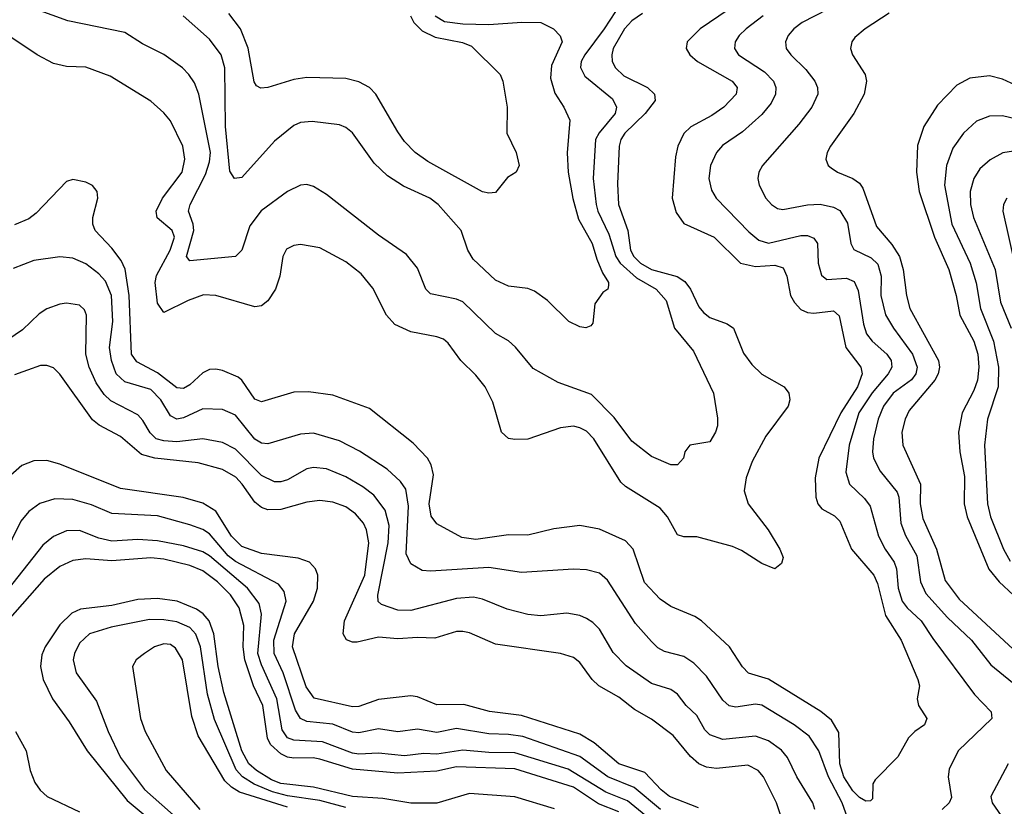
# Model space of a CAD drawing. Header units: inches. Extents: x 1308407 to 1441228, y 959628 to 1036311.
# Tile 265 of 656: x 1351346 to 1354376, y 1003520 to 1005939. Entities that reach past the tile are written whole.
import ezdxf

# ---------------------------------------------------------------- set-up
doc = ezdxf.new("R2010")
doc.units = ezdxf.units.IN
doc.header["$MEASUREMENT"] = 0
doc.layers.add('B3050', color=7, linetype='Continuous')

msp = doc.modelspace()

# ---------------------------------------------------------------- linework, layer by layer
at = {"layer": 'B3050', "color": 5}
for points, elevation in [([(1353644.1, 1006050), (1353439.5, 1005910), (1353400.2, 1005870), (1353396.6, 1005850), (1353407.7, 1005830), (1353431.7, 1005810), (1353538.3, 1005750), (1353553.6, 1005730), (1353550.9, 1005710), (1353512.3, 1005670), (1353476, 1005644), (1353411.4, 1005608.6), (1353390, 1005588.9), (1353371.7, 1005550), (1353363.6, 1005516.4), (1353354.3, 1005390), (1353365.8, 1005345.8), (1353390, 1005311.8), (1353483, 1005270), (1353564.3, 1005190), (1353610, 1005179.4), (1353670, 1005183.7), (1353695, 1005175), (1353706.1, 1005150), (1353718.1, 1005090), (1353730, 1005068.4), (1353750, 1005047.5), (1353770, 1005037.7), (1353790, 1005035.7), (1353850, 1005043.1), (1353867.6, 1005027.6), (1353888.1, 1004930), (1353934.3, 1004870), (1353938.8, 1004850), (1353924.4, 1004810), (1353872.3, 1004730), (1353805, 1004590), (1353793.7, 1004530), (1353796.2, 1004470), (1353802.1, 1004450), (1353814.3, 1004434.3), (1353852.9, 1004412.9), (1353870, 1004396.5), (1353905.1, 1004310), (1353974.4, 1004230), (1353985.1, 1004205.1), (1354010, 1004106.8), (1354057.9, 1004030), (1354109.4, 1003910), (1354114.7, 1003890), (1354107.7, 1003850), (1354111.3, 1003830), (1354137.3, 1003790), (1354130.2, 1003770), (1354100.7, 1003750), (1354081.4, 1003730), (1354048.4, 1003671.6), (1353978.5, 1003601.5), (1353971, 1003589), (1353970, 1003542.7), (1353963.7, 1003536.3), (1353950, 1003535.3), (1353930, 1003546.4), (1353910, 1003566.7), (1353882.4, 1003610), (1353870, 1003650), (1353867, 1003747), (1353844.4, 1003784.4), (1353810.8, 1003810.8), (1353650, 1003910.7), (1353588.8, 1003928.8), (1353570, 1003948.9), (1353530, 1004010.5), (1353444, 1004090), (1353423.6, 1004103.6), (1353350, 1004133.6), (1353317, 1004157), (1353268.2, 1004208.2), (1353234.3, 1004310), (1353210, 1004335.8), (1353130, 1004371.6), (1353070, 1004383), (1352990, 1004372.8), (1352910, 1004353.4), (1352850, 1004354.6), (1352750, 1004340.2), (1352706.6, 1004346.6), (1352630, 1004388), (1352611.9, 1004411.9), (1352606.7, 1004450), (1352619.2, 1004539.2), (1352612.7, 1004570), (1352601, 1004590), (1352556.5, 1004636.5), (1352422.6, 1004742.6), (1352310, 1004783.7), (1352234.6, 1004794.6), (1352190, 1004793.4), (1352090, 1004763), (1352070, 1004771.8), (1352030.2, 1004830.2), (1352018.8, 1004838.8), (1351970, 1004860.2), (1351950, 1004864.2), (1351930, 1004862.5), (1351910, 1004852.3), (1351870, 1004815.5), (1351850, 1004804.6), (1351830, 1004806.5), (1351770, 1004852.4), (1351706.4, 1004886.4), (1351690, 1004909.8), (1351682.9, 1005090), (1351671.3, 1005171.3), (1351658.2, 1005198.2), (1351630, 1005235.6), (1351578.9, 1005290), (1351571.6, 1005310), (1351571.6, 1005330), (1351586.5, 1005390), (1351584.5, 1005410), (1351570, 1005428.4), (1351550, 1005438.4), (1351510, 1005447.3), (1351490, 1005440.5), (1351396.7, 1005343.3), (1351374.2, 1005325.8), (1351330, 1005307.3)], 2920), ([(1353196.4, 1005990), (1353144.7, 1005910), (1353084.9, 1005830), (1353074.2, 1005810), (1353072, 1005792), (1353085.1, 1005765.1), (1353170, 1005695.1), (1353182.6, 1005670), (1353178.2, 1005650), (1353128.9, 1005591.1), (1353117.5, 1005570), (1353110.8, 1005450), (1353119.7, 1005370), (1353124.9, 1005350), (1353159.3, 1005279.3), (1353181, 1005210), (1353193.4, 1005190), (1353244.4, 1005144.4), (1353304.8, 1005110), (1353334.9, 1005074.9), (1353361.2, 1004990), (1353419.6, 1004919.6), (1353480.8, 1004790), (1353493.7, 1004713.6), (1353493, 1004690), (1353487.4, 1004670), (1353470, 1004640.7), (1353408, 1004630), (1353392.4, 1004610), (1353388.4, 1004590), (1353370, 1004569.5), (1353350, 1004569.7), (1353290, 1004595.6), (1353230, 1004642.4), (1353175.4, 1004715.4), (1353105.6, 1004785.6), (1353002.7, 1004822.7), (1352926.4, 1004866.4), (1352871.6, 1004931.6), (1352850, 1004950.6), (1352810, 1004974), (1352710, 1005070.5), (1352690, 1005079.6), (1352610, 1005095.3), (1352596.1, 1005110), (1352570, 1005174.3), (1352536, 1005216), (1352450, 1005276.2), (1352290, 1005400.8), (1352250, 1005425.6), (1352230, 1005431.9), (1352210, 1005429.8), (1352170, 1005410.7), (1352089.1, 1005350.9), (1352055, 1005305), (1352030.1, 1005229.9), (1352010.1, 1005209.9), (1351870, 1005196.8), (1351859.5, 1005210), (1351882.2, 1005290), (1351879.9, 1005310), (1351865.9, 1005350), (1351870.9, 1005370), (1351917.8, 1005462.2), (1351930, 1005501.5), (1351933.1, 1005530), (1351897.9, 1005710), (1351884.4, 1005744.4), (1351867.2, 1005770), (1351847, 1005790), (1351790, 1005831.4), (1351724.5, 1005864.5), (1351670, 1005899), (1351494.9, 1005934.9), (1351350, 1005987.6)], 2860), ([(1353910, 1006010.5), (1353754.2, 1005930), (1353727.7, 1005910), (1353710.2, 1005890), (1353702.7, 1005870), (1353705, 1005850), (1353718.9, 1005830), (1353765.5, 1005785.5), (1353792.6, 1005750), (1353801.4, 1005730), (1353801.7, 1005710), (1353783.2, 1005670), (1353743.2, 1005616.8), (1353631.8, 1005490), (1353620.6, 1005470), (1353617.7, 1005450), (1353621.8, 1005430), (1353642.2, 1005390), (1353659.2, 1005370), (1353677.9, 1005357.9), (1353694.6, 1005354.6), (1353770, 1005369.6), (1353808.9, 1005371.1), (1353850, 1005362.4), (1353870, 1005351.3), (1353893.3, 1005313.3), (1353903.6, 1005250), (1353912.3, 1005232.3), (1353966.5, 1005206.5), (1353986.5, 1005186.5), (1353996.3, 1005150), (1353995.7, 1005090), (1354010.6, 1005030.6), (1354034.3, 1004990), (1354093.6, 1004910), (1354107.2, 1004870), (1354103.3, 1004850), (1354090, 1004831.5), (1354033.5, 1004790), (1354003.5, 1004750), (1353987.6, 1004710), (1353973.3, 1004650), (1353969.7, 1004610), (1353973.3, 1004590), (1353993.6, 1004550), (1354046.1, 1004486.1), (1354051.2, 1004470), (1354057.5, 1004390), (1354071.9, 1004351.9), (1354106.1, 1004290), (1354117.7, 1004210), (1354134.1, 1004174.1), (1354200.7, 1004100.7), (1354274.6, 1004030), (1354334.3, 1003954.3), (1354400.7, 1003900.7)], 2960), ([(1353262.1, 1005957.9), (1353230, 1005934.8), (1353207.4, 1005910), (1353172.8, 1005850), (1353168, 1005830), (1353169.6, 1005810), (1353179.3, 1005790), (1353205.4, 1005765.4), (1353277.6, 1005730), (1353299.5, 1005710), (1353301.8, 1005690), (1353271.2, 1005650), (1353207.7, 1005590), (1353195.8, 1005570), (1353190.9, 1005550), (1353186, 1005434), (1353188.7, 1005370), (1353217.3, 1005290), (1353225.5, 1005230), (1353236.1, 1005210), (1353256.9, 1005190), (1353289.9, 1005169.9), (1353369.2, 1005149.2), (1353393.1, 1005133.1), (1353410.3, 1005110.3), (1353435.9, 1005055.9), (1353450, 1005038), (1353470, 1005023.1), (1353523.1, 1005003.1), (1353542, 1004990), (1353573.3, 1004913.3), (1353598.4, 1004878.4), (1353630, 1004848.6), (1353698.3, 1004810), (1353713, 1004790), (1353715.4, 1004770), (1353710.9, 1004750), (1353642.1, 1004657.9), (1353600.3, 1004579.7), (1353581.5, 1004530), (1353575.7, 1004490), (1353587.5, 1004450), (1353648.8, 1004370), (1353685.5, 1004310), (1353695.8, 1004284.2), (1353690, 1004266), (1353670, 1004249.7), (1353630, 1004266.5), (1353566.7, 1004306.7), (1353539, 1004319), (1353430, 1004348.2), (1353390, 1004347.9), (1353370, 1004354.4), (1353339.2, 1004410), (1353316.7, 1004436.7), (1353210, 1004503.3), (1353196.1, 1004516.1), (1353112.4, 1004650), (1353090, 1004673.1), (1353070, 1004683.9), (1353050, 1004688.7), (1353010, 1004683.8), (1352910, 1004649), (1352870, 1004647.2), (1352850, 1004650.9), (1352829, 1004670), (1352801.9, 1004761.9), (1352778.2, 1004810), (1352750, 1004845.6), (1352704.1, 1004890), (1352664.3, 1004944.3), (1352650, 1004955.8), (1352630, 1004963.4), (1352550, 1004979.1), (1352500.8, 1005000.8), (1352474.7, 1005030), (1352432.8, 1005112.8), (1352396.7, 1005156.7), (1352350, 1005193.8), (1352270, 1005236.8), (1352210, 1005247.1), (1352190, 1005244.5), (1352166.8, 1005233.2), (1352156.5, 1005210), (1352146.9, 1005150), (1352133.6, 1005110), (1352110, 1005073.5), (1352090, 1005058.3), (1352070, 1005055.6), (1351950, 1005090.5), (1351912.3, 1005092.3), (1351864.6, 1005075.4), (1351790, 1005037.8), (1351770, 1005066.9), (1351763.1, 1005130), (1351767.8, 1005152.2), (1351809.7, 1005230), (1351823.1, 1005270), (1351815.5, 1005290), (1351769.6, 1005329.6), (1351766.1, 1005350), (1351786, 1005390), (1351846, 1005470), (1351854.9, 1005510), (1351848.4, 1005550), (1351810, 1005627.1), (1351790, 1005652), (1351750, 1005687.6), (1351625, 1005765), (1351550, 1005792.2), (1351490, 1005795), (1351450, 1005803.8), (1351400.3, 1005830), (1351310, 1005891.2)], 2880), ([(1352548.9, 1005950), (1352558.8, 1005930), (1352584.8, 1005904.7), (1352624.9, 1005884.9), (1352708.3, 1005868.3), (1352736.8, 1005856.8), (1352824.4, 1005770), (1352832.4, 1005750), (1352846.3, 1005670), (1352844.9, 1005590), (1352874, 1005530), (1352883, 1005490), (1352873.4, 1005470), (1352847.2, 1005452.8), (1352810, 1005407.3), (1352790, 1005404.7), (1352770.4, 1005409.6), (1352602.6, 1005502.6), (1352563.2, 1005530), (1352530, 1005564.2), (1352510, 1005593.4), (1352442.5, 1005710), (1352422.2, 1005730), (1352390, 1005747.8), (1352350, 1005757.8), (1352230, 1005760.9), (1352190, 1005755), (1352110, 1005729.8), (1352087.9, 1005727.9), (1352075.5, 1005735.5), (1352067.7, 1005747.7), (1352049.2, 1005850.8), (1352025.3, 1005910), (1351990, 1005957.7)], 2820), ([(1354021.9, 1005958.1), (1353947.7, 1005910), (1353916.1, 1005883.9), (1353906.7, 1005870), (1353902.8, 1005850), (1353908.2, 1005830), (1353947.8, 1005770), (1353951.5, 1005750), (1353945, 1005710), (1353913.1, 1005650), (1353841.4, 1005550), (1353830.2, 1005530), (1353826.2, 1005510), (1353834, 1005490), (1353842.7, 1005482.7), (1353862, 1005470), (1353910, 1005450.1), (1353930, 1005435.5), (1353940.3, 1005420.3), (1353982.9, 1005302.9), (1354030, 1005247.5), (1354052.7, 1005210), (1354064.6, 1005170), (1354074.6, 1005090), (1354084.6, 1005050), (1354173.5, 1004890), (1354176.1, 1004870), (1354172.4, 1004850), (1354162.3, 1004830), (1354083.2, 1004736.8), (1354070.5, 1004710), (1354060.1, 1004670), (1354063.1, 1004630), (1354117.9, 1004510), (1354116.9, 1004450), (1354124.5, 1004404.5), (1354167, 1004310), (1354193.6, 1004213.6), (1354236.5, 1004156.5), (1354402.5, 1004002.5)], 2980), ([(1352624.5, 1005950), (1352653.4, 1005933.4), (1352710, 1005925.4), (1352790, 1005923.4), (1352891.3, 1005931.3), (1352950.1, 1005930.1), (1352988.8, 1005910), (1353009.4, 1005889.4), (1353015.4, 1005870), (1352982.7, 1005797.3), (1352979.1, 1005759.1), (1352992.7, 1005712.7), (1353020.6, 1005670), (1353039.4, 1005630), (1353030.5, 1005529.5), (1353034.2, 1005470), (1353048.3, 1005388.3), (1353065.2, 1005325.2), (1353107.7, 1005250), (1353122, 1005202), (1353139.7, 1005159.7), (1353158.4, 1005130), (1353158.4, 1005121.6), (1353156, 1005110), (1353140.3, 1005099.7), (1353115.6, 1005064.4), (1353110, 1005005.2), (1353103.4, 1004996.6), (1353088.7, 1004991.3), (1353070, 1004994.2), (1353036.4, 1005010), (1352970, 1005075), (1352930, 1005104.2), (1352910, 1005111.7), (1352850, 1005119), (1352810, 1005137.7), (1352741.8, 1005201.8), (1352725.4, 1005230), (1352704.5, 1005290), (1352633.8, 1005370), (1352608.4, 1005390), (1352526.8, 1005426.8), (1352478.1, 1005458.1), (1352437, 1005497), (1352370.5, 1005590.5), (1352350, 1005607.1), (1352330, 1005615.6), (1352245.8, 1005625.8), (1352210, 1005622.2), (1352190, 1005612.9), (1352130, 1005565.3), (1352030, 1005453.1), (1352007.3, 1005450), (1351992.8, 1005472.8), (1351980.1, 1005610), (1351978.1, 1005790), (1351966, 1005830), (1351930, 1005878.6), (1351849.8, 1005950)], 2840), ([(1353633.6, 1005950), (1353581.6, 1005910), (1353559.8, 1005890), (1353547.2, 1005870), (1353545.1, 1005850), (1353557.4, 1005830), (1353637.7, 1005777.7), (1353665.3, 1005750), (1353672.6, 1005730), (1353671.4, 1005710), (1353658.1, 1005681.9), (1353630, 1005646.5), (1353570, 1005593.6), (1353508.5, 1005551.5), (1353490.2, 1005530), (1353471.5, 1005490), (1353466.8, 1005450), (1353474.6, 1005414.6), (1353489.3, 1005390), (1353590, 1005286.1), (1353620.5, 1005260.5), (1353650, 1005251), (1353750, 1005274.7), (1353770, 1005274.4), (1353790, 1005267.2), (1353801.1, 1005250), (1353803.4, 1005190), (1353813.4, 1005153.4), (1353830, 1005140.1), (1353890, 1005143.8), (1353913.6, 1005133.6), (1353926.1, 1005106.1), (1353942.6, 1005002.6), (1353952, 1004972), (1353969, 1004950), (1354014, 1004910), (1354027.8, 1004890), (1354030.1, 1004870), (1354018.4, 1004850), (1353968.9, 1004791.1), (1353928.2, 1004730), (1353898.1, 1004630), (1353887.6, 1004547.6), (1353899.2, 1004510), (1353945.8, 1004465.8), (1353962.5, 1004442.5), (1353988.3, 1004350), (1354008.7, 1004310), (1354036.5, 1004270), (1354044.2, 1004250), (1354048.7, 1004190), (1354061.7, 1004150), (1354076.6, 1004130), (1354120.3, 1004090), (1354155.7, 1004035.7), (1354283.9, 1003863.9), (1354335.2, 1003810), (1354337.6, 1003790), (1354234, 1003690), (1354206.4, 1003633.6), (1354203.3, 1003610), (1354212.9, 1003547.1), (1354206.3, 1003530), (1354184.2, 1003510)], 2940), ([(1354410, 1005737.4), (1354370, 1005755.6), (1354330, 1005765.5), (1354270, 1005758.7), (1354230, 1005737.7), (1354170, 1005676.2), (1354127.7, 1005610), (1354108.3, 1005551.7), (1354105.3, 1005470), (1354114.1, 1005410), (1354161.3, 1005270), (1354205.3, 1005170), (1354227.5, 1005090), (1354238.5, 1005030), (1354281.7, 1004950), (1354294.1, 1004910), (1354297.5, 1004870), (1354293, 1004830), (1354281.5, 1004798.5), (1354245.8, 1004730), (1354235.2, 1004670), (1354238.8, 1004610), (1354253.4, 1004533.4), (1354252.2, 1004450), (1354261.1, 1004410), (1354328.4, 1004248.4), (1354359.7, 1004210), (1354447.7, 1004127.7)], 3020), ([(1354490, 1005614.1), (1354370, 1005642.9), (1354330, 1005642.2), (1354290, 1005626.9), (1354250, 1005589.8), (1354216.9, 1005543.1), (1354198.3, 1005490), (1354191.9, 1005430), (1354214.1, 1005310), (1354271.1, 1005190), (1354288.9, 1005128.9), (1354302.9, 1005050), (1354342.9, 1004950), (1354357.9, 1004870), (1354356.4, 1004810), (1354323.7, 1004710), (1354314.4, 1004630), (1354323.9, 1004450), (1354333.2, 1004410), (1354373.4, 1004310), (1354393.3, 1004273.3)], 3040), ([(1354450, 1005541), (1354371, 1005529), (1354332.2, 1005507.8), (1354300.5, 1005479.5), (1354281.5, 1005450), (1354270.6, 1005410), (1354271.8, 1005370), (1354280.7, 1005330), (1354347.1, 1005170), (1354363.8, 1005070), (1354396.3, 1004990)], 3060), ([(1354383.2, 1005390), (1354373.5, 1005370), (1354370.7, 1005350), (1354433.8, 1005070)], 3080), ([(1353898.2, 1003470), (1353876.7, 1003530), (1353835, 1003610), (1353805, 1003690), (1353775, 1003735), (1353729.1, 1003770), (1353630, 1003830.4), (1353610, 1003833.2), (1353550, 1003824.1), (1353528.8, 1003828.8), (1353510, 1003846.5), (1353459.5, 1003919.5), (1353420.2, 1003960.2), (1353390, 1003979.9), (1353330, 1003995.6), (1353310, 1004007.2), (1353290, 1004026.6), (1353241.3, 1004081.3), (1353155.2, 1004215.2), (1353130, 1004236.2), (1353090, 1004247.2), (1353050, 1004249.3), (1352890, 1004239), (1352790, 1004254.4), (1352610, 1004242.9), (1352585, 1004245), (1352550, 1004265.3), (1352535.7, 1004295.7), (1352542.7, 1004442.7), (1352534.7, 1004494.7), (1352518.4, 1004518.4), (1352476.7, 1004556.7), (1352392.1, 1004612.1), (1352330, 1004643.4), (1352250, 1004666.6), (1352210, 1004663.8), (1352110, 1004633.9), (1352090, 1004635.9), (1352070, 1004648.8), (1352010, 1004722.8), (1351970, 1004739.9), (1351910, 1004742.2), (1351850, 1004714.7), (1351830, 1004710.4), (1351810, 1004720.5), (1351781.1, 1004770), (1351750, 1004801.8), (1351670, 1004824.5), (1351643, 1004850), (1351628.9, 1004890), (1351622.6, 1004930), (1351633, 1005010), (1351629.2, 1005090), (1351610, 1005134.9), (1351590, 1005157.5), (1351550, 1005187.5), (1351510, 1005204.7), (1351470, 1005209.2), (1351390, 1005198.1), (1351326.2, 1005173.8)], 2940), ([(1353792.7, 1003510), (1353786.5, 1003530), (1353736.9, 1003610), (1353708.2, 1003670), (1353690, 1003692.3), (1353650, 1003720.9), (1353610, 1003735.3), (1353510, 1003725.5), (1353470, 1003739), (1353454.4, 1003754.4), (1353430, 1003798.7), (1353396.5, 1003830), (1353370, 1003864.5), (1353350, 1003878.4), (1353290, 1003896.9), (1353211.8, 1003951.8), (1353172.1, 1003992.1), (1353130, 1004064.1), (1353110, 1004084.6), (1353090, 1004097), (1353070, 1004106), (1353030, 1004113.4), (1352950, 1004105.8), (1352910, 1004109.3), (1352846.3, 1004126.3), (1352770, 1004156.7), (1352742.6, 1004162.6), (1352690, 1004159), (1352550, 1004121.9), (1352510, 1004123.2), (1352459.9, 1004139.9), (1352449.4, 1004149.4), (1352448.4, 1004168.4), (1352479.8, 1004330), (1352483, 1004383), (1352470.5, 1004430.5), (1352435.9, 1004475.9), (1352402.1, 1004502.1), (1352350, 1004532.8), (1352290, 1004557.5), (1352250, 1004561.6), (1352230, 1004557.8), (1352170, 1004523.1), (1352150, 1004517.3), (1352130, 1004517.6), (1352090, 1004536.6), (1352010, 1004618.1), (1351970, 1004638.2), (1351910, 1004649.9), (1351830, 1004640.1), (1351790, 1004643.1), (1351766.5, 1004650), (1351747.6, 1004667.6), (1351725.7, 1004705.7), (1351710, 1004723.2), (1351626.8, 1004766.8), (1351605.9, 1004785.9), (1351581.6, 1004821.6), (1351560.3, 1004870), (1351549.9, 1004910), (1351552.5, 1005030), (1351545.9, 1005045.9), (1351530, 1005060.8), (1351490, 1005066.6), (1351470, 1005064.2), (1351430, 1005049.8), (1351406.3, 1005033.7), (1351355.5, 1004984.5), (1351283.7, 1004936.3)], 2960), ([(1353708.5, 1003430), (1353674.9, 1003530), (1353635.2, 1003610), (1353618.6, 1003630), (1353586.4, 1003646.4), (1353490, 1003635.7), (1353459.8, 1003639.8), (1353435.7, 1003650), (1353410, 1003672.4), (1353357.1, 1003737.1), (1353290, 1003788), (1353237.7, 1003817.7), (1353190, 1003855.3), (1353128.5, 1003890), (1353107.7, 1003910), (1353070, 1003962.2), (1353050, 1003977.6), (1353010, 1003989.4), (1352810, 1004018.2), (1352730, 1004052.9), (1352710, 1004057.3), (1352690, 1004056.7), (1352623.7, 1004036.3), (1352570, 1004039.2), (1352510, 1004035.1), (1352450, 1004039.7), (1352384.7, 1004024.7), (1352370, 1004024.7), (1352351.7, 1004031.7), (1352342.1, 1004050), (1352345.8, 1004090), (1352407.8, 1004230), (1352420.3, 1004330), (1352413.7, 1004370), (1352403.7, 1004390), (1352379.1, 1004419.1), (1352350, 1004440.4), (1352310, 1004454.8), (1352270, 1004460.1), (1352230, 1004454.8), (1352150, 1004432.6), (1352110, 1004431.2), (1352090, 1004438.5), (1352070, 1004454.8), (1352031.4, 1004510), (1352011.3, 1004531.3), (1351970, 1004555.6), (1351895.7, 1004575.7), (1351762.4, 1004590), (1351721, 1004601), (1351656.8, 1004656.8), (1351591.4, 1004691.4), (1351570, 1004707.8), (1351470, 1004848), (1351450, 1004867.9), (1351430, 1004875.5), (1351410, 1004874.8), (1351330, 1004846.8)], 2980), ([(1353435.1, 1003515.1), (1353346, 1003550), (1353320.1, 1003570), (1353270, 1003623.6), (1353190, 1003649.9), (1353114.3, 1003714.3), (1353070, 1003741.4), (1352890, 1003798.7), (1352791.5, 1003811.5), (1352713.1, 1003833.1), (1352630, 1003831.4), (1352570, 1003856.2), (1352550, 1003859), (1352450, 1003847.6), (1352390, 1003826.8), (1352370, 1003825.8), (1352252, 1003852), (1352227.4, 1003887.4), (1352185.8, 1004010), (1352192.2, 1004050), (1352249.9, 1004150), (1352263.1, 1004190), (1352263.6, 1004230), (1352256.5, 1004250), (1352237.8, 1004270), (1352202.8, 1004282.8), (1352090, 1004297.4), (1352030, 1004318.9), (1351997.9, 1004350), (1351950, 1004427.1), (1351910, 1004452), (1351849.1, 1004469.1), (1351656.8, 1004496.8), (1351470, 1004571.9), (1351430, 1004583), (1351390, 1004582.3), (1351352.6, 1004567.4), (1351310.2, 1004530)], 3020), ([(1353317.6, 1003510), (1353237.2, 1003577.2), (1353155.5, 1003610), (1353070, 1003672.5), (1352894, 1003734), (1352850, 1003740.7), (1352790, 1003742.1), (1352690, 1003759.1), (1352630, 1003747), (1352570, 1003757), (1352510, 1003748.6), (1352450, 1003757.8), (1352390, 1003745.1), (1352370, 1003747.8), (1352310, 1003772.3), (1352230, 1003780.3), (1352210, 1003789.1), (1352195, 1003815), (1352157.1, 1003930), (1352129.7, 1003990), (1352128.7, 1004030), (1352165.8, 1004150), (1352160.5, 1004180.5), (1352143.1, 1004203.1), (1352010, 1004272.1), (1351988.3, 1004290), (1351930, 1004357.9), (1351910, 1004371.1), (1351870, 1004385.6), (1351770, 1004413.3), (1351630, 1004419.9), (1351567.1, 1004447.1), (1351510, 1004462.8), (1351454.9, 1004465.1), (1351408.8, 1004451.2), (1351374.2, 1004425.8), (1351350, 1004396.2), (1351297.8, 1004290)], 3040), ([(1353273, 1003490), (1353216.9, 1003536.9), (1353150, 1003562.8), (1353033.4, 1003633.4), (1352870, 1003683.9), (1352790, 1003685.1), (1352710, 1003692.4), (1352630, 1003680.4), (1352590, 1003681.9), (1352530, 1003674.7), (1352450, 1003683.3), (1352390, 1003680.1), (1352370, 1003683.3), (1352277.7, 1003717.7), (1352190, 1003722.8), (1352170, 1003730.4), (1352154.4, 1003754.5), (1352137.1, 1003850), (1352090, 1003954.5), (1352078.8, 1003990), (1352090.9, 1004110), (1352083.1, 1004143.1), (1352047.2, 1004190), (1351930, 1004289.9), (1351910, 1004302.2), (1351850, 1004320.7), (1351770, 1004336.1), (1351710, 1004339.8), (1351630, 1004335.4), (1351590, 1004344.5), (1351530, 1004367.6), (1351490, 1004366.3), (1351450.4, 1004349.6), (1351417.2, 1004322.8), (1351310, 1004186.5)], 3060), ([(1353190, 1003502.2), (1353126.8, 1003526.8), (1353050, 1003578.4), (1352870, 1003635.1), (1352690, 1003641.4), (1352630, 1003627.5), (1352510, 1003621), (1352370, 1003633.4), (1352270, 1003665), (1352249, 1003669), (1352190, 1003667.8), (1352170, 1003671.1), (1352150, 1003681.1), (1352117.7, 1003710), (1352108.7, 1003728.7), (1352094.3, 1003830), (1352066.2, 1003890), (1352038.9, 1003970), (1352034.4, 1004010), (1352035.7, 1004075.7), (1352021.8, 1004130), (1351994.6, 1004170), (1351955.3, 1004210), (1351910, 1004243.4), (1351870, 1004259.9), (1351790, 1004279.8), (1351750, 1004283.9), (1351630, 1004274.3), (1351550, 1004280.9), (1351510, 1004275.5), (1351470, 1004256.6), (1351421.8, 1004218.2), (1351308.8, 1004090)], 3080), ([(1352991.9, 1003511.9), (1352870, 1003548.5), (1352730, 1003558.5), (1352630, 1003529.1), (1352550, 1003529.3), (1352463.3, 1003543.3), (1352370, 1003550), (1352250, 1003578.2), (1352150, 1003589.8), (1352121, 1003601), (1352074.6, 1003630), (1352051.7, 1003650), (1352030.4, 1003690), (1351974.4, 1003870), (1351957.1, 1003950), (1351943.9, 1004050), (1351929, 1004090), (1351911.2, 1004111.2), (1351890, 1004126), (1351830.7, 1004150.7), (1351770, 1004158.2), (1351710, 1004155.7), (1351630, 1004137.4), (1351533.7, 1004126.3), (1351506.5, 1004113.5), (1351470, 1004078.1), (1351425.1, 1004010), (1351414.6, 1003985.4), (1351410.8, 1003950), (1351419.1, 1003910), (1351447.8, 1003850), (1351499, 1003779), (1351553.9, 1003690), (1351677.6, 1003537.6), (1351781.3, 1003450)], 3120), ([(1352350, 1003516.4), (1352270, 1003537.9), (1352170, 1003551.7), (1352124.4, 1003564.4), (1352068.1, 1003588.1), (1352031.7, 1003610), (1352012.1, 1003632.1), (1351946.3, 1003786.3), (1351924.4, 1003864.4), (1351902.6, 1004010), (1351888.7, 1004048.7), (1351869.7, 1004069.7), (1351830, 1004086.8), (1351790, 1004093.4), (1351746.1, 1004093.9), (1351628.2, 1004070), (1351561.7, 1004050), (1351530, 1004021.5), (1351514.8, 1003990), (1351511, 1003970), (1351520.2, 1003930), (1351582.5, 1003842.5), (1351618.8, 1003750), (1351656.9, 1003670), (1351730, 1003571.1), (1351836.8, 1003476.8)], 3140), ([(1352170, 1003517.3), (1352023.2, 1003563.2), (1351998.2, 1003578.2), (1351977.8, 1003597.8), (1351895.8, 1003735.8), (1351875.6, 1003795.6), (1351847.8, 1003970), (1351826.3, 1004006.3), (1351810, 1004016.7), (1351790, 1004018.8), (1351761.5, 1004010), (1351730.2, 1003990), (1351705.2, 1003970), (1351693.8, 1003950), (1351718.4, 1003790), (1351732.5, 1003750), (1351797.4, 1003630), (1351901.1, 1003510)], 3160), ([(1351333.3, 1003750), (1351366.4, 1003690), (1351379.1, 1003630), (1351393.3, 1003593.3), (1351409.7, 1003569.7), (1351431.1, 1003550), (1351530, 1003503)], 3080), ([(1354387.3, 1003650), (1354334.5, 1003550), (1354338.1, 1003530), (1354366, 1003490), (1354374.4, 1003470), (1354371, 1003450), (1354350, 1003428.6), (1354335.4, 1003404.6), (1354327.6, 1003372.4), (1354328.8, 1003330), (1354357.6, 1003257.6), (1354407, 1003190)], 2960)]:
    msp.add_lwpolyline(points, dxfattribs=dict(at, elevation=elevation))

doc.saveas('drawing.dxf')
